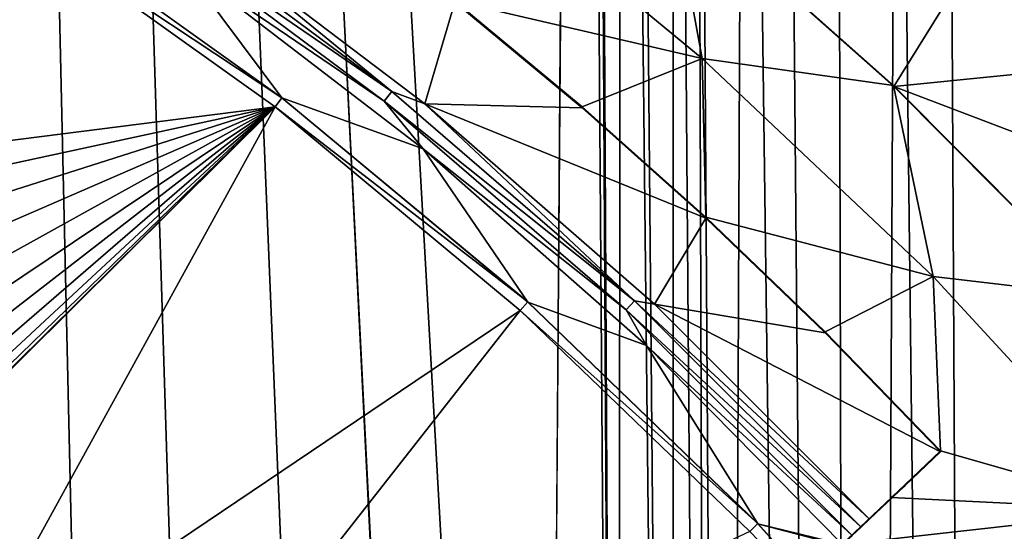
# Model space of a CAD drawing. Header units: metres. Extents: x -24 to 72, y -247 to 22.
# Tile 262 of 573: x 10.72 to 15.1, y -209.51 to -207.23. Entities that reach past the tile are written whole.
import ezdxf

# ---------------------------------------------------------------- set-up
doc = ezdxf.new("R2010")
doc.units = ezdxf.units.M
doc.layers.add('solid_509589_MEDIA_SW0001', color=7, linetype='CONTINUOUS')

msp = doc.modelspace()

# ---------------------------------------------------------------- linework, layer by layer
at = {"layer": 'solid_509589_MEDIA_SW0001'}
for points in [[(9.827398, -160.402893, 308.565277), (13.045057, -217.557907, 309.524597), (13.213239, -195.754791, 309.141724)], [(9.827398, -160.402893, 308.565277), (12.628703, -216.532242, 309.512268), (13.045057, -217.557907, 309.524597)], [(9.827398, -160.402893, 308.565277), (9.864964, -161.261902, 308.579895), (12.628703, -216.532242, 309.512268)], [(9.864964, -161.261902, 308.579895), (12.132125, -215.543488, 309.501404), (12.628703, -216.532242, 309.512268)], [(9.864964, -161.261902, 308.579895), (11.540147, -214.375961, 309.488312), (12.132125, -215.543488, 309.501404)], [(9.864964, -161.261902, 308.579895), (11.033787, -213.168625, 309.473206), (11.540147, -214.375961, 309.488312)], [(9.864964, -161.261902, 308.579895), (10.615952, -211.928192, 309.456268), (11.033787, -213.168625, 309.473206)], [(13.045057, -217.557907, 309.524597), (13.378036, -218.612869, 309.538422), (13.213239, -195.754791, 309.141724)], [(13.378036, -218.612869, 309.538422), (13.259324, -197.184433, 309.166046), (13.213239, -195.754791, 309.141724)], [(13.378036, -218.612869, 309.538422), (13.270106, -197.342987, 309.168671), (13.259324, -197.184433, 309.166046)], [(13.378036, -218.612869, 309.538422), (13.39714, -198.608475, 309.188965), (13.270106, -197.342987, 309.168671)], [(13.378036, -218.612869, 309.538422), (13.625908, -219.691513, 309.553772), (13.39714, -198.608475, 309.188965)], [(13.625908, -219.691513, 309.553772), (13.440362, -198.924759, 309.193909), (13.39714, -198.608475, 309.188965)], [(13.625908, -219.691513, 309.553772), (13.626086, -200.020081, 309.210388), (13.440362, -198.924759, 309.193909)], [(13.625908, -219.691513, 309.553772), (13.786937, -220.786545, 309.570587), (13.626086, -200.020081, 309.210388)], [(13.786937, -220.786545, 309.570587), (13.723194, -200.490143, 309.217224), (13.626086, -200.020081, 309.210388)], [(13.860041, -221.890396, 309.588806), (13.945312, -201.414352, 309.230164), (13.723194, -200.490143, 309.217224)], [(13.786937, -220.786545, 309.570587), (13.860041, -221.890396, 309.588806), (13.723194, -200.490143, 309.217224)], [(13.860041, -221.890396, 309.588806), (14.441781, -238.860062, 309.876434), (13.945312, -201.414352, 309.230164)], [(14.441781, -238.860062, 309.876434), (14.117226, -202.031662, 309.238403), (13.945312, -201.414352, 309.230164)], [(14.441781, -238.860062, 309.876434), (14.353544, -202.785583, 309.248077), (14.117226, -202.031662, 309.238403)], [(14.441781, -238.860062, 309.876434), (14.620336, -203.541016, 309.257233), (14.353544, -202.785583, 309.248077)], [(14.441781, -238.860062, 309.876434), (15.026771, -238.335419, 309.858276), (14.620336, -203.541016, 309.257233)], [(15.026771, -238.335419, 309.858276), (14.849113, -204.128036, 309.263947), (14.620336, -203.541016, 309.257233)], [(15.026771, -238.335419, 309.858276), (15.230062, -205.01091, 309.273407), (14.849113, -204.128036, 309.263947)], [(15.026771, -238.335419, 309.858276), (15.592545, -237.790359, 309.839752), (15.230062, -205.01091, 309.273407)], [(12.665957, -206.505112, 269.051849), (13.754982, -207.4039, 269.067535), (12.655103, -207.149384, 268.729126)], [(12.665957, -206.505112, 269.051849), (13.615408, -206.644272, 269.381927), (13.754982, -207.4039, 269.067535)], [(14.604856, -207.523941, 269.397278), (13.615408, -206.644272, 269.381927), (13.616863, -206.649734, 269.138916)], [(13.754982, -207.4039, 269.067535), (13.615408, -206.644272, 269.381927), (14.604856, -207.523941, 269.397278)], [(14.606482, -207.529724, 269.154266), (13.616863, -206.649734, 269.138916), (15.002234, -206.888077, 269.660583)], [(14.604856, -207.523941, 269.397278), (13.616863, -206.649734, 269.138916), (14.606482, -207.529724, 269.154266)], [(12.375285, -207.551819, 268.202484), (11.202953, -206.745407, 268.173309), (11.233251, -206.701263, 268.187653)], [(12.375285, -207.551819, 268.202484), (11.233251, -206.701263, 268.187653), (11.443281, -206.787109, 268.213745)], [(10.704392, -206.794586, 268.169067), (10.731891, -206.752365, 268.195129), (11.887345, -207.578888, 268.209564)], [(10.731891, -206.752365, 268.195129), (10.731892, -206.752808, 268.169037), (11.887345, -207.579346, 268.183472)], [(11.887345, -207.578888, 268.209564), (10.731891, -206.752365, 268.195129), (11.887345, -207.579346, 268.183472)], [(11.887345, -207.579346, 268.183472), (10.731892, -206.752808, 268.169037), (11.440952, -206.980103, 268.172363)], [(11.202953, -206.745407, 268.173309), (12.341908, -207.593658, 268.18811), (11.440952, -206.980103, 268.172363)], [(12.375285, -207.551819, 268.202484), (12.341908, -207.593658, 268.18811), (11.202953, -206.745407, 268.173309)], [(10.11901, -207.840942, 268.205994), (10.704392, -206.794586, 268.169067), (11.856865, -207.618988, 268.183472)], [(10.704392, -206.794586, 268.169067), (11.887345, -207.578888, 268.209564), (11.856865, -207.618988, 268.183472)], [(12.375285, -207.551819, 268.202484), (11.443281, -206.787109, 268.213745), (12.522506, -207.606705, 268.228058)], [(12.655104, -207.153519, 268.491608), (12.522506, -207.606705, 268.228058), (11.443281, -206.787109, 268.213745)], [(14.606482, -207.529724, 269.154266), (15.002234, -206.888077, 269.660583), (15.565524, -207.433319, 269.670105)], [(15.565524, -207.433319, 269.670105), (15.002234, -206.888077, 269.660583), (15.555456, -207.178558, 269.805664)], [(12.341908, -207.593658, 268.18811), (12.514991, -207.805649, 268.186768), (11.440952, -206.980103, 268.172363)], [(11.887345, -207.579346, 268.183472), (11.440952, -206.980103, 268.172363), (12.514991, -207.805649, 268.186768)], [(12.655103, -207.149384, 268.729126), (13.221648, -207.619797, 268.737335), (12.655104, -207.153519, 268.491608)], [(13.754982, -207.4039, 269.067535), (13.221648, -207.619797, 268.737335), (12.655103, -207.149384, 268.729126)], [(12.655104, -207.153519, 268.491608), (13.221649, -207.623947, 268.499817), (12.522506, -207.606705, 268.228058)], [(13.221648, -207.619797, 268.737335), (13.221649, -207.623947, 268.499817), (12.655104, -207.153519, 268.491608)], [(13.754982, -207.4039, 269.067535), (13.770717, -208.110504, 268.74588), (13.221648, -207.619797, 268.737335)], [(13.754982, -207.4039, 269.067535), (14.604856, -207.523941, 269.397278), (14.78039, -208.374634, 269.084473)], [(13.754982, -207.4039, 269.067535), (14.78039, -208.374634, 269.084473), (13.770717, -208.110504, 268.74588)], [(15.976421, -208.051285, 269.585449), (14.606482, -207.529724, 269.154266), (15.565524, -207.433319, 269.670105)], [(14.604856, -207.523941, 269.397278), (14.606482, -207.529724, 269.154266), (15.537609, -208.467789, 269.170654)], [(14.604856, -207.523941, 269.397278), (15.537609, -208.467789, 269.170654), (15.537609, -208.463547, 269.413666)], [(14.78039, -208.374634, 269.084473), (14.604856, -207.523941, 269.397278), (15.537609, -208.463547, 269.413666)], [(15.976421, -208.051285, 269.585449), (15.537609, -208.467789, 269.170654), (14.606482, -207.529724, 269.154266)], [(11.856865, -207.618988, 268.183472), (11.887345, -207.578888, 268.209564), (12.979345, -208.487518, 268.225433)], [(11.887345, -207.578888, 268.209564), (11.887345, -207.579346, 268.183472), (12.979346, -208.487976, 268.19931)], [(12.979345, -208.487518, 268.225433), (11.887345, -207.578888, 268.209564), (12.979346, -208.487976, 268.19931)], [(12.979346, -208.487976, 268.19931), (11.887345, -207.579346, 268.183472), (12.514991, -207.805649, 268.186768)], [(13.453132, -208.482346, 268.218719), (12.341908, -207.593658, 268.18811), (12.375285, -207.551819, 268.202484)], [(13.453132, -208.482346, 268.218719), (12.375285, -207.551819, 268.202484), (12.522506, -207.606705, 268.228058)], [(10.059319, -209.405396, 268.281372), (11.856865, -207.618988, 268.183472), (10.426932, -210.224716, 268.317169)], [(10.059319, -209.405396, 268.281372), (10.117253, -209.342896, 268.276306), (11.856865, -207.618988, 268.183472)], [(10.117253, -209.342896, 268.276306), (10.211265, -209.217285, 268.26709), (11.856865, -207.618988, 268.183472)], [(10.216966, -207.973328, 268.209747), (10.11901, -207.840942, 268.205994), (11.856865, -207.618988, 268.183472)], [(10.211265, -209.217285, 268.26709), (10.288815, -209.076965, 268.257935), (11.856865, -207.618988, 268.183472)], [(10.295059, -208.118362, 268.214325), (10.216966, -207.973328, 268.209747), (11.856865, -207.618988, 268.183472)], [(10.288815, -209.076965, 268.257935), (10.347117, -208.924057, 268.249023), (11.856865, -207.618988, 268.183472)], [(10.351686, -208.273102, 268.219727), (10.295059, -208.118362, 268.214325), (11.856865, -207.618988, 268.183472)], [(10.347117, -208.924057, 268.249023), (10.383387, -208.763123, 268.240631), (11.856865, -207.618988, 268.183472)], [(10.385668, -208.434326, 268.225922), (10.351686, -208.273102, 268.219727), (11.856865, -207.618988, 268.183472)], [(10.383387, -208.763123, 268.240631), (10.396313, -208.598785, 268.23291), (11.856865, -207.618988, 268.183472)], [(10.396313, -208.598785, 268.23291), (10.385668, -208.434326, 268.225922), (11.856865, -207.618988, 268.183472)], [(11.856865, -207.618988, 268.183472), (12.946048, -208.525284, 268.19928), (10.426932, -210.224716, 268.317169)], [(11.856865, -207.618988, 268.183472), (12.979345, -208.487518, 268.225433), (12.946048, -208.525284, 268.19928)], [(12.341908, -207.593658, 268.18811), (13.416847, -208.521683, 268.204315), (12.514991, -207.805649, 268.186768)], [(13.453132, -208.482346, 268.218719), (13.416847, -208.521683, 268.204315), (12.341908, -207.593658, 268.18811)], [(13.453132, -208.482346, 268.218719), (12.522506, -207.606705, 268.228058), (13.542529, -208.497482, 268.243622)], [(13.770714, -208.114655, 268.508392), (13.542529, -208.497482, 268.243622), (12.522506, -207.606705, 268.228058)], [(13.221649, -207.623947, 268.499817), (13.770714, -208.114655, 268.508392), (12.522506, -207.606705, 268.228058)], [(13.221648, -207.619797, 268.737335), (13.770717, -208.110504, 268.74588), (13.221649, -207.623947, 268.499817)], [(13.770717, -208.110504, 268.74588), (13.770714, -208.114655, 268.508392), (13.221649, -207.623947, 268.499817)], [(13.416847, -208.521683, 268.204315), (13.506609, -208.680786, 268.202026), (12.514991, -207.805649, 268.186768)], [(12.979346, -208.487976, 268.19931), (12.514991, -207.805649, 268.186768), (13.506609, -208.680786, 268.202026)], [(13.770714, -208.114655, 268.508392), (14.301585, -208.625, 268.517303), (13.542529, -208.497482, 268.243622)], [(13.770717, -208.110504, 268.74588), (14.301589, -208.62085, 268.754791), (13.770714, -208.114655, 268.508392)], [(14.301589, -208.62085, 268.754791), (14.301585, -208.625, 268.517303), (13.770714, -208.114655, 268.508392)], [(14.78039, -208.374634, 269.084473), (14.301589, -208.62085, 268.754791), (13.770717, -208.110504, 268.74588)], [(14.78039, -208.374634, 269.084473), (14.813569, -209.150177, 268.764038), (14.301589, -208.62085, 268.754791)], [(14.78039, -208.374634, 269.084473), (15.737438, -209.412796, 269.1026), (14.813569, -209.150177, 268.764038)], [(14.78039, -208.374634, 269.084473), (15.537609, -208.463547, 269.413666), (15.737438, -209.412796, 269.1026)], [(12.946048, -208.525284, 268.19928), (12.979345, -208.487518, 268.225433), (14.002107, -209.473434, 268.242645)], [(12.979345, -208.487518, 268.225433), (12.979346, -208.487976, 268.19931), (14.002107, -209.473892, 268.216522)], [(14.002107, -209.473434, 268.242645), (12.979345, -208.487518, 268.225433), (14.002107, -209.473892, 268.216522)], [(14.002107, -209.473892, 268.216522), (12.979346, -208.487976, 268.19931), (13.506609, -208.680786, 268.202026)], [(14.460346, -209.488831, 268.23584), (13.416847, -208.521683, 268.204315), (13.453132, -208.482346, 268.218719)], [(13.453132, -208.482346, 268.218719), (13.542529, -208.497482, 268.243622), (14.497437, -209.453812, 268.260315)], [(14.460346, -209.488831, 268.23584), (13.453132, -208.482346, 268.218719), (14.497437, -209.453812, 268.260315)], [(14.813569, -209.154312, 268.52652), (14.497437, -209.453812, 268.260315), (13.542529, -208.497482, 268.243622)], [(14.301585, -208.625, 268.517303), (14.813569, -209.154312, 268.52652), (13.542529, -208.497482, 268.243622)], [(12.946048, -208.525284, 268.19928), (11.133733, -210.837067, 268.32785), (10.426932, -210.224716, 268.317169)], [(12.946048, -208.525284, 268.19928), (13.966168, -209.508667, 268.216431), (11.133733, -210.837067, 268.32785)], [(12.946048, -208.525284, 268.19928), (14.002107, -209.473434, 268.242645), (13.966168, -209.508667, 268.216431)], [(13.416847, -208.521683, 268.204315), (14.420615, -209.526138, 268.221497), (13.506609, -208.680786, 268.202026)], [(14.460346, -209.488831, 268.23584), (14.420615, -209.526138, 268.221497), (13.416847, -208.521683, 268.204315)], [(14.301589, -208.62085, 268.754791), (14.813569, -209.150177, 268.764038), (14.301585, -208.625, 268.517303)], [(14.813569, -209.150177, 268.764038), (14.813569, -209.154312, 268.52652), (14.301585, -208.625, 268.517303)], [(14.420615, -209.526138, 268.221497), (14.377432, -209.566498, 268.216705), (13.506609, -208.680786, 268.202026)], [(14.002107, -209.473892, 268.216522), (13.506609, -208.680786, 268.202026), (14.377432, -209.566498, 268.216705)], [(14.813569, -209.154312, 268.52652), (14.655869, -209.303741, 268.392609), (14.497437, -209.453812, 268.260315)], [(14.813569, -209.150177, 268.764038), (14.594873, -209.357391, 268.577393), (14.813569, -209.154312, 268.52652)], [(15.737438, -209.412796, 269.1026), (14.594873, -209.357391, 268.577393), (14.813569, -209.150177, 268.764038)], [(14.594873, -209.357391, 268.577393), (14.655869, -209.303741, 268.392609), (14.813569, -209.154312, 268.52652)], [(14.594873, -209.357391, 268.577393), (14.497437, -209.453812, 268.260315), (14.655869, -209.303741, 268.392609)], [(14.594873, -209.357391, 268.577393), (14.374757, -209.565887, 268.393829), (14.497437, -209.453812, 268.260315)], [(15.737438, -209.412796, 269.1026), (14.374757, -209.565887, 268.393829), (14.594873, -209.357391, 268.577393)], [(15.737438, -209.412796, 269.1026), (15.626007, -210.099472, 268.771149), (14.374757, -209.565887, 268.393829)], [(14.374757, -209.565887, 268.393829), (14.460346, -209.488831, 268.23584), (14.497437, -209.453812, 268.260315)], [(13.966168, -209.508667, 268.216431), (14.002107, -209.473434, 268.242645), (14.950194, -210.531403, 268.261108)], [(14.002107, -209.473434, 268.242645), (14.002107, -209.473892, 268.216522), (14.950193, -210.53186, 268.234985)], [(14.950194, -210.531403, 268.261108), (14.002107, -209.473434, 268.242645), (14.950193, -210.53186, 268.234985)], [(14.002107, -209.473892, 268.216522), (14.377432, -209.566498, 268.216705), (14.381828, -209.572021, 268.21759)], [(14.002107, -209.473892, 268.216522), (14.388682, -209.574982, 268.217651), (14.396977, -209.578568, 268.217712)], [(14.950193, -210.53186, 268.234985), (14.002107, -209.473892, 268.216522), (14.396977, -209.578568, 268.217712)], [(14.002107, -209.473892, 268.216522), (14.381828, -209.572021, 268.21759), (14.388682, -209.574982, 268.217651)], [(14.374757, -209.565887, 268.393829), (14.420615, -209.526138, 268.221497), (14.460346, -209.488831, 268.23584)]]:
    msp.add_3dface(points, dxfattribs=at)

doc.saveas('drawing.dxf')
